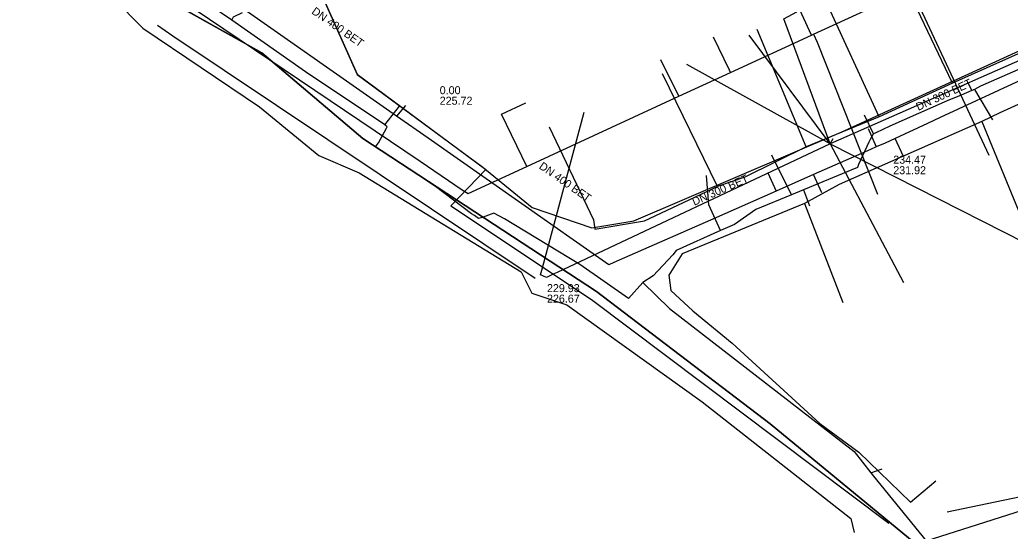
# Model space of a CAD drawing. Extents: x -598233 to -596890, y -1157848 to -1156431.
# Drawn here: x -597360.2 to -597261.2, y -1157590.5 to -1157539.4 of the extents above; entities that cross this region are included whole.
import ezdxf

# ---------------------------------------------------------------- set-up
doc = ezdxf.new("R2010")
doc.units = 0
for name, color, linetype in [('Vrstva 12', 7, 'Continuous'), ('Vrstva 13', 7, 'Continuous'), ('Vrstva 16', 7, 'Continuous'), ('Vrstva 51', 7, 'Continuous'), ('Vrstva 54', 7, 'Continuous'), ('Vrstva 55', 7, 'Continuous'), ('Vrstva 58', 7, 'Continuous'), ('Vrstva 60', 7, 'Continuous'), ('Vrstva 9', 7, 'Continuous')]:
    doc.layers.add(name, color=color, linetype=linetype)

msp = doc.modelspace()

# ---------------------------------------------------------------- linework, layer by layer
at = {"layer": 'Vrstva 12'}
for points in [[(-597266.98, -1157545.7), (-597272.62, -1157533.87)], [(-597274.31, -1157549.06), (-597279.73, -1157537.21)], [(-597281.6, -1157552.06), (-597286.49, -1157540.33)], [(-597255.79, -1157540.69), (-597266.98, -1157545.7)], [(-597290.45, -1157556.03), (-597295.94, -1157544.74)], [(-597266.98, -1157545.7), (-597274.31, -1157549.06)], [(-597255.7, -1157545.7), (-597258.94, -1157547.14), (-597262.24, -1157548.66), (-597264.06, -1157549.52)], [(-597264.06, -1157549.52), (-597278.31, -1157555.83), (-597281.76, -1157557.7)], [(-597274.31, -1157549.06), (-597281.6, -1157552.06)], [(-597264.06, -1157549.52), (-597259.17, -1157561.34)], [(-597307.27, -1157550.05), (-597302.83, -1157559.33), (-597302.7, -1157560.29), (-597297.74, -1157559.44), (-597290.45, -1157556.03)], [(-597281.6, -1157552.06), (-597287.72, -1157555.07), (-597290.45, -1157556.03)], [(-597281.76, -1157557.7), (-597293.99, -1157562.75), (-597295.31, -1157564.89), (-597295.13, -1157566.42), (-597292.93, -1157568.44), (-597288.99, -1157571.68), (-597280.22, -1157579.71), (-597276.35, -1157582.57), (-597271.17, -1157587.58), (-597268.66, -1157585.42)], [(-597281.76, -1157557.7), (-597277.94, -1157567.6)]]:
    msp.add_lwpolyline(points, dxfattribs=at)
at = {"layer": 'Vrstva 13'}
for p, q in [((-597271.101, -1157536.29), (-597263.346, -1157552.891)), ((-597281.058, -1157540.885), (-597282.796, -1157537.092)), ((-597342.744, -1157538.26), (-597320.178, -1157553.492)), ((-597294.308, -1157547.001), (-597296.107, -1157543.342))]:
    msp.add_line(p, q, dxfattribs=at)
for points in [[(-597320.178, -1157553.492), (-597315.951, -1157556.345), (-597315.38, -1157556.729), (-597309.502, -1157554.016), (-597294.308, -1157547.001), (-597289.159, -1157544.625), (-597281.058, -1157540.885), (-597280.855, -1157540.793), (-597271.101, -1157536.29), (-597268.761, -1157535.209), (-597257.546, -1157530.031), (-597256.322, -1157529.447), (-597255.836, -1157529.216), (-597242.237, -1157522.734), (-597236.67, -1157520.081), (-597234.22, -1157518.913), (-597227.207, -1157517.075), (-597214.916, -1157513.854), (-597190.073, -1157507.343), (-597189.442, -1157507.177), (-597189.042, -1157506.357), (-597187.255, -1157502.692)], [(-597289.159, -1157544.625), (-597289.27, -1157544.388), (-597290.859, -1157541.091)], [(-597280.855, -1157540.793), (-597280.495, -1157541.593), (-597274.474, -1157556.774)], [(-597309.502, -1157554.016), (-597312.043, -1157548.77), (-597309.613, -1157547.639)]]:
    msp.add_lwpolyline(points, dxfattribs=at)
at = {"layer": 'Vrstva 16'}
for points in [[(-597297.92, -1157565.62), (-597299.34, -1157567.21), (-597304.2, -1157563.82), (-597311.75, -1157559.26), (-597312.79, -1157558.67), (-597313.87, -1157559.08), (-597314.34, -1157559.2), (-597314.75, -1157558.92), (-597315.04, -1157558.73), (-597318.62, -1157556.03), (-597324.61, -1157552.04), (-597324.31, -1157551.64), (-597323.52, -1157550.2), (-597323.46, -1157550.04), (-597323.7, -1157549.85), (-597331.62, -1157544.56), (-597338.97, -1157539.39), (-597341.15, -1157537.92), (-597342.96, -1157536.53), (-597344.39, -1157535.59)], [(-597338.97, -1157539.39), (-597338.81, -1157539.06), (-597337.9, -1157538.63)], [(-597258.31, -1157543.42), (-597264.19, -1157546), (-597264.79, -1157546.31), (-597265.05, -1157546.41), (-597266.1, -1157546.87), (-597267.5, -1157547.45), (-597273.25, -1157549.98), (-597274.64, -1157550.66), (-597274.86, -1157550.76), (-597274.91, -1157550.8), (-597275.22, -1157551.33), (-597275.35, -1157551.59), (-597276.36, -1157553.82), (-597276.48, -1157554.11), (-597281.85, -1157556.35), (-597283.08, -1157556.86), (-597286.62, -1157558.32), (-597288.75, -1157559.8), (-597290.15, -1157560.41), (-597294.6, -1157562.41), (-597294.92, -1157562.84), (-597296.88, -1157564.94), (-597297.92, -1157565.62)], [(-597265.47, -1157545.58), (-597265.05, -1157546.41)], [(-597264.79, -1157546.31), (-597262.99, -1157549.34)], [(-597323.7, -1157549.85), (-597322.22, -1157547.98)], [(-597274.86, -1157550.76), (-597275.76, -1157548.88)], [(-597283.08, -1157556.86), (-597285.04, -1157552.88)], [(-597291.33, -1157557.84), (-597291.57, -1157554.93)], [(-597281.85, -1157556.35), (-597281.25, -1157557.94)], [(-597290.15, -1157560.41), (-597291.33, -1157557.84)], [(-597297.92, -1157565.62), (-597295.26, -1157568.2)], [(-597295.26, -1157568.2), (-597276.79, -1157582.5), (-597275.13, -1157584.64), (-597274.88, -1157584.96)], [(-597275.13, -1157584.64), (-597274, -1157584.24)], [(-597274.88, -1157584.96), (-597269.62, -1157591.43), (-597256.31, -1157587.21), (-597249.01, -1157585.83), (-597245.48, -1157585.29), (-597241.01, -1157584.67), (-597240.71, -1157584.62)]]:
    msp.add_lwpolyline(points, dxfattribs=at)
at = {"layer": 'Vrstva 51'}
for points in [[(-597279.21, -1157551.74), (-597283.82, -1157539.27), (-597282.53, -1157538.57)], [(-597251.05, -1157539.37), (-597279.21, -1157551.74), (-597306.485, -1157564.603), (-597306.8, -1157564.752), (-597307.541, -1157565.101)], [(-597346.414, -1157539.897), (-597344.857, -1157540.941), (-597308.678, -1157565.171)], [(-597279.21, -1157551.74), (-597287.3, -1157540.89)], [(-597279.21, -1157551.74), (-597293.52, -1157543.81)], [(-597307.931, -1157564.14), (-597303.79, -1157548.58)], [(-597279.21, -1157551.74), (-597278.89, -1157551.204)], [(-597279.21, -1157551.74), (-597259.73, -1157561.64)], [(-597279.21, -1157551.74), (-597271.89, -1157565.61)], [(-597307.541, -1157565.101), (-597308.129, -1157564.855), (-597307.931, -1157564.14)], [(-597242.73, -1157581.94), (-597256.14, -1157586.2), (-597267.51, -1157588.56)]]:
    msp.add_lwpolyline(points, dxfattribs=at)
at = {"layer": 'Vrstva 54'}
for p, q in [((-597366.75, -1157525.36), (-597335.98, -1157542.67)), ((-597335.98, -1157542.67), (-597325.9, -1157551.23)), ((-597325.9, -1157551.23), (-597302.56, -1157566.5)), ((-597302.56, -1157566.5), (-597285.2, -1157579.74)), ((-597285.2, -1157579.74), (-597270.24, -1157592.06))]:
    msp.add_line(p, q, dxfattribs=at)
at = {"layer": 'Vrstva 55'}
for points in [[(-597395.024, -1157502.25), (-597401.02, -1157509.06), (-597403.751, -1157509.376), (-597401.02, -1157509.06), (-597378.4, -1157523.6), (-597362.93, -1157517.08), (-597360.97, -1157522.24), (-597349.18, -1157530.39), (-597340.51, -1157536.46), (-597337.56, -1157535.24), (-597336.52, -1157537.5), (-597330.8, -1157535.07), (-597326.47, -1157544.78), (-597313.612, -1157554.311), (-597317.1, -1157557.96), (-597303.06, -1157567.32), (-597273.347, -1157589.652)], [(-597395.024, -1157502.25), (-597400.89, -1157509.05), (-597378.38, -1157523.61), (-597363, -1157517.23), (-597361, -1157522.29), (-597340.45, -1157536.39), (-597337.53, -1157535.28), (-597336.43, -1157537.47), (-597330.79, -1157535.09), (-597326.45, -1157544.82), (-597313.903, -1157554.073), (-597308.97, -1157558.13), (-597303.02, -1157560.16), (-597298.825, -1157559.437), (-597278.115, -1157550.587), (-597255.283, -1157540.142), (-597250.36, -1157538.02), (-597236.36, -1157531.83), (-597234.72, -1157531.56)]]:
    msp.add_lwpolyline(points, dxfattribs=at)
at = {"layer": 'Vrstva 58'}
msp.add_lwpolyline([(-597366.17, -1157527.89), (-597358.75, -1157532.31), (-597350.79, -1157537.2), (-597347.88, -1157540.2), (-597336.22, -1157548.06), (-597330.27, -1157552.92), (-597326.24, -1157554.65), (-597310.08, -1157564.53), (-597308.99, -1157566.66), (-597305.51, -1157567.83), (-597291.99, -1157577.54), (-597277.13, -1157589.18), (-597276.81, -1157590.59)], dxfattribs=at)
at = {"layer": 'Vrstva 60'}
for points in [[(-597519.06, -1157444.97), (-597467.58, -1157472.78), (-597426.75, -1157494.36), (-597424.47, -1157501.56), (-597423.3, -1157502.37), (-597417.06, -1157506.7), (-597411.67, -1157510.44), (-597409.97, -1157511.62), (-597401.88, -1157508.83), (-597373.87, -1157526.16), (-597366.75, -1157525.36), (-597335.98, -1157542.67), (-597325.9, -1157551.23), (-597302.56, -1157566.5), (-597285.2, -1157579.74), (-597270.24, -1157592.06), (-597269.3, -1157592.83), (-597259.47, -1157596.07), (-597250.85, -1157598.17), (-597245.81, -1157601.01), (-597239.94, -1157604.31), (-597223.03, -1157616.87), (-597206.27, -1157628.35), (-597179.87, -1157644.26)], [(-597179.87, -1157644.26), (-597206.27, -1157628.35), (-597223.03, -1157616.87), (-597239.94, -1157604.31), (-597245.81, -1157601.01), (-597250.85, -1157598.17), (-597259.47, -1157596.07), (-597269.3, -1157592.83), (-597270.24, -1157592.06), (-597285.2, -1157579.74), (-597302.56, -1157566.5), (-597325.9, -1157551.23), (-597335.98, -1157542.67), (-597366.75, -1157525.36), (-597373.87, -1157526.16), (-597401.88, -1157508.83), (-597409.97, -1157511.62), (-597411.67, -1157510.44), (-597417.06, -1157506.7), (-597423.3, -1157502.37), (-597424.47, -1157501.56), (-597426.75, -1157494.36), (-597467.58, -1157472.78), (-597519.06, -1157444.97)]]:
    msp.add_lwpolyline(points, dxfattribs=at)
at = {"layer": 'Vrstva 9'}
for p, q in [((-597321.619, -1157547.908), (-597322.512, -1157548.998)), ((-597275.408, -1157550.232), (-597274.601, -1157552.062)), ((-597301.327, -1157563.848), (-597319.375, -1157551.197)), ((-597271.864, -1157553.017), (-597272.706, -1157551.203)), ((-597285.417, -1157554.646), (-597284.61, -1157556.476)), ((-597280.043, -1157556.648), (-597280.85, -1157554.818))]:
    msp.add_line(p, q, dxfattribs=at)
for points in [[(-597319.375, -1157551.197), (-597322.512, -1157548.998), (-597338.062, -1157538.098), (-597339.243, -1157537.27)], [(-597251.536, -1157541.37), (-597253.878, -1157542.458), (-597260.598, -1157545.58), (-597260.599, -1157545.58), (-597268.208, -1157549.114), (-597269.477, -1157549.704), (-597269.478, -1157549.704), (-597272.706, -1157551.203), (-597273.705, -1157551.667)], [(-597273.705, -1157551.667), (-597274.601, -1157552.062), (-597275.186, -1157552.32), (-597276.073, -1157552.712), (-597276.074, -1157552.712), (-597280.85, -1157554.818), (-597284.61, -1157556.476), (-597291.162, -1157559.365), (-597300.815, -1157563.622), (-597301.327, -1157563.848)]]:
    msp.add_lwpolyline(points, dxfattribs=at)

# ---------------------------------------------------------------- texts
at = {"layer": 'Vrstva 12'}
for s, rotation, p in [('DN 400 BET', 324.97068, (-597331.076, -1157538.676)), ('DN 300 BET', 24.92366, (-597270.392, -1157548.464)), ('DN 400 BET', 324.97068, (-597308.358, -1157554.159)), ('DN 300 BET', 23.77775, (-597292.778, -1157557.943))]:
    msp.add_text(s, height=0.8, rotation=rotation, dxfattribs=at).set_placement(p)
for s, p in [('0.00', (-597318.209, -1157546.791)), ('225.72', (-597318.209, -1157547.841)), ('234.47', (-597272.897, -1157553.736)), ('231.92', (-597272.897, -1157554.786)), ('229.93', (-597307.493, -1157566.573)), ('226.67', (-597307.493, -1157567.623))]:
    msp.add_text(s, height=0.8, dxfattribs=at).set_placement(p)

doc.saveas('drawing.dxf')
